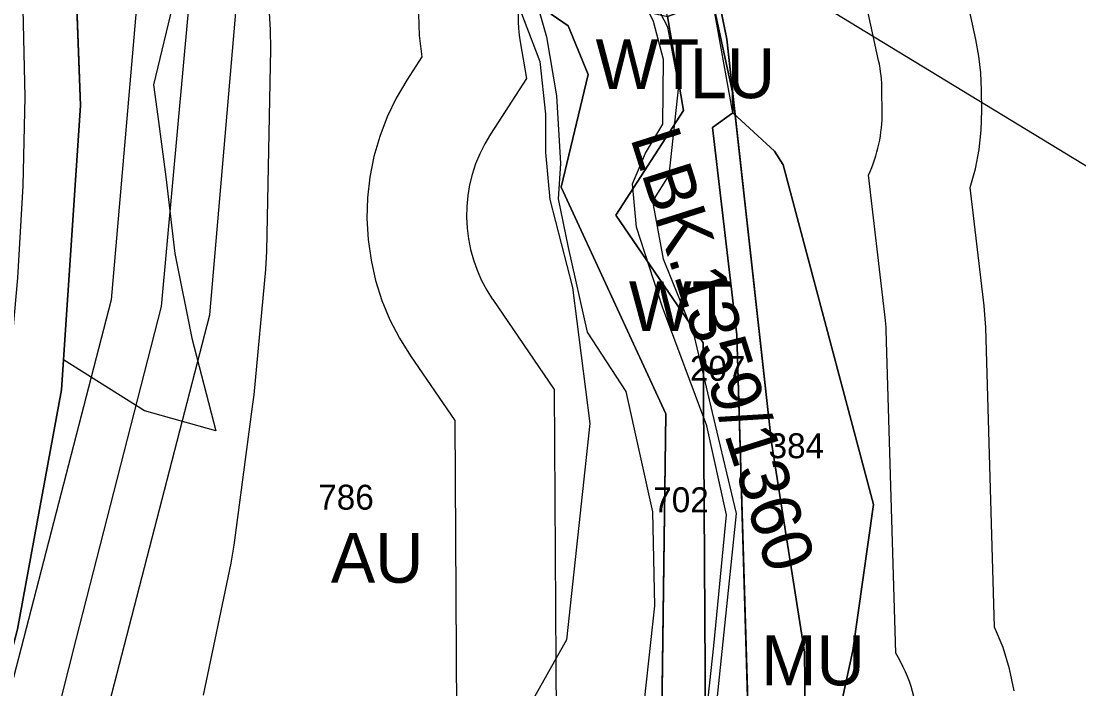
# Model space of a CAD drawing. Extents: x -690419 to -685080, y -987825 to -981190.
# Drawn here: x -686667.2 to -686454.8, y -986534.9 to -986400.9 of the extents above; entities that cross this region are included whole.
import ezdxf

# ---------------------------------------------------------------- set-up
doc = ezdxf.new("R2010")
doc.units = 0
for name, color, linetype in [('BPEJ (S) - hranice', 7, 'Continuous'), ('BPEJ I-II ochrana', 7, 'Continuous'), ('Elektro VN 35 nadzemní (S)', 7, 'Continuous'), ('Katastrální území (S) - hranice', 7, 'Continuous'), ('Lesy hospodářské', 7, 'Continuous'), ('OP elektro VN (S)', 7, 'Continuous'), ('OP lesa 30 m (S)', 7, 'Continuous'), ('OP lesa 50 m (S)', 7, 'Continuous'), ('OP silnic (S)', 7, 'Continuous'), ('Plochy dopravy silniční DS (S)', 7, 'Continuous'), ('Plochy lesní všeobecné LU (S)', 7, 'Continuous'), ('Plochy smíšené nezastavěného území všeobecné MU (S)', 7, 'Continuous'), ('Plochy vodní a vodnich toku WT (S)', 7, 'Continuous'), ('Plochy zemědělské všeobecné AU (S)', 7, 'Continuous'), ('Regulacni bloky_ID', 7, 'Continuous'), ('Regulační bloky STABILIZOVANÉ (S)', 7, 'Continuous'), ('Regulační bloky STABILIZOVANÉ (S) TIS', 7, 'Continuous'), ('Regulační kódy STABILIZOVANÉ (S)', 7, 'Continuous'), ('Regulační kódy STABILIZOVANÉ (S) TIS', 7, 'Continuous'), ('Silnice I třídy (S) - osa', 7, 'Continuous'), ('USES (S) - popis', 7, 'Continuous'), ('USES LBK (S)', 7, 'Continuous'), ('USES_ŠRAFY (S)', 7, 'Continuous'), ('Záplavové území aktivní zóna (S)', 7, 'Continuous'), ('Záplavové území Q100 (S)', 7, 'Continuous')]:
    doc.layers.add(name, color=color, linetype=linetype)

msp = doc.modelspace()

# ---------------------------------------------------------------- linework, layer by layer
at = {"layer": 'BPEJ (S) - hranice'}
for points in [[(-686375.24, -986744.51), (-686391.37, -986730.86), (-686413.34, -986713.5), (-686428.58, -986697.9), (-686444.53, -986681.24), (-686459.41, -986662.82), (-686465.97, -986648.82), (-686475.89, -986633.58), (-686487.23, -986611.25), (-686493.61, -986599.2), (-686508.14, -986566.6), (-686509.56, -986557.03), (-686509.91, -986527.61), (-686516.5, -986485.5), (-686525.5, -986404.5), (-686531, -986377.5), (-686552.5, -986323), (-686582, -986265), (-686624.5, -986197.5)], [(-686624.5, -986197.5), (-686582, -986265), (-686552.5, -986323), (-686531, -986377.5), (-686525.5, -986404.5), (-686516.5, -986485.5), (-686509.91, -986527.61), (-686509.56, -986557.03), (-686518.77, -986581.84), (-686523.65, -986591.75), (-686529.41, -986603.45), (-686545, -986627.55), (-686542.16, -986638.89), (-686547.48, -986647.4), (-686557.23, -986661.75), (-686564.67, -986673.09), (-686571.4, -986672.38), (-686580.97, -986689.75), (-686595.5, -986714.56), (-686608.97, -986738.66), (-686620.84, -986764.35)]]:
    msp.add_lwpolyline(points, dxfattribs=at)
at = {"layer": 'BPEJ I-II ochrana'}
for p, q in [((-686633.76, -986385.2), (-686640.61, -986413.7)), ((-686528.35, -986396.6), (-686524.34, -986415.16)), ((-686557.38, -986401.84), (-686560.8, -986399.5)), ((-686553.34, -986411.64), (-686557.38, -986401.84)), ((-686558.79, -986434.27), (-686553.34, -986411.64)), ((-686640.61, -986413.7), (-686639.8, -986420.06)), ((-686524.34, -986415.16), (-686524.3, -986419.33)), ((-686639.8, -986420.06), (-686638.13, -986432.16)), ((-686524.3, -986419.33), (-686528.35, -986422.25)), ((-686528.35, -986422.25), (-686523.48, -986463.86)), ((-686638.13, -986432.16), (-686636.35, -986447.55)), ((-686537.77, -986479.73), (-686558.79, -986434.27)), ((-686636.35, -986447.55), (-686632.91, -986464.58)), ((-686632.91, -986464.58), (-686628.1, -986483.15)), ((-686523.48, -986463.86), (-686521.13, -986543.48)), ((-686658.73, -986468.88), (-686659.13, -986474.94)), ((-686642.45, -986479.17), (-686658.73, -986468.88)), ((-686659.13, -986474.94), (-686667.92, -986522.94)), ((-686628.1, -986483.15), (-686642.45, -986479.17)), ((-686538.67, -986550.05), (-686537.77, -986479.73))]:
    msp.add_line(p, q, dxfattribs=at)
for points in [[(-686523.8, -986419.79), (-686525.5, -986404.5), (-686527.23, -986396.01)], [(-686510.44, -986559.41), (-686509.56, -986557.03), (-686509.91, -986527.61), (-686516.5, -986485.5), (-686523.8, -986419.79)]]:
    msp.add_lwpolyline(points, dxfattribs=at)
at = {"layer": 'Elektro VN 35 nadzemní (S)'}
msp.add_lwpolyline([(-686625.76, -986312.29), (-686630.41, -986362.96), (-686639.1, -986458.2), (-686656.15, -986524.8), (-686674.84, -986598.35), (-686694.99, -986677.84), (-686713.19, -986751.11), (-686736.74, -986842.05), (-686762.34, -986942.31), (-686789.09, -987049.22)], dxfattribs=at)
at = {"layer": 'Katastrální území (S) - hranice'}
for points in [[(-686689.98, -986217.58), (-686665.99, -986301.77), (-686664.4, -986307.82), (-686663.83, -986313.14), (-686666.51, -986313.61), (-686665.56, -986318.5), (-686663.33, -986317.82), (-686662.66, -986324.04), (-686657.08, -986369.79), (-686655.33, -986417.82), (-686658.73, -986468.88), (-686659.13, -986474.94), (-686667.92, -986522.94), (-686676.51, -986555.42), (-686679.91, -986568.27), (-686701.4, -986629.61), (-686711.68, -986654.16), (-686719.78, -986673.5), (-686721.14, -986676.76), (-686721.61, -986676.58), (-686723.39, -986681.23), (-686722.93, -986681.41), (-686724.72, -986686.27), (-686745.98, -986743.92)], [(-686745.98, -986743.92), (-686724.72, -986686.27), (-686722.93, -986681.41), (-686723.39, -986681.23), (-686721.61, -986676.58), (-686721.14, -986676.76), (-686719.78, -986673.5), (-686711.68, -986654.16), (-686701.4, -986629.61), (-686679.91, -986568.27), (-686676.51, -986555.42), (-686667.92, -986522.94), (-686659.13, -986474.94), (-686658.73, -986468.88), (-686655.33, -986417.82), (-686657.08, -986369.79), (-686662.66, -986324.04), (-686663.33, -986317.82), (-686665.56, -986318.5), (-686666.51, -986313.61), (-686663.83, -986313.14), (-686664.4, -986307.82), (-686665.99, -986301.77), (-686689.98, -986217.58)]]:
    msp.add_lwpolyline(points, dxfattribs=at)
at = {"layer": 'Lesy hospodářské'}
msp.add_lwpolyline([(-686529.76, -986542.24), (-686530.23, -986465.49), (-686547.77, -986439.87), (-686534.21, -986418.86), (-686537.43, -986399.99), (-686528.35, -986396.6), (-686524.34, -986415.16), (-686524.3, -986419.33), (-686528.35, -986422.25), (-686523.48, -986463.86), (-686521.13, -986543.48)], dxfattribs=at)
at = {"layer": 'OP elektro VN (S)'}
msp.add_lwpolyline([(-686717.27, -986722.57), (-686879.05, -986537.04), (-687014.87, -986381.01), (-687207.62, -986159.36), (-687403.95, -985933.85), (-687488.97, -985836.27), (-687337.77, -985922.59), (-686897.92, -986173.56), (-686637.5, -986322.05), (-686649.13, -986456.85), (-686684.89, -986594.79), (-686717.27, -986722.57)], close=True, dxfattribs=at)
for points in [[(-686700.55, -986741.73), (-686685.87, -986678.26), (-686629.33, -986459.86), (-686618.42, -986332.93)], [(-686617.65, -986333.36), (-686528.05, -986384.45), (-686368.92, -986481.3), (-686546.23, -986678.22), (-686652.77, -986796.5), (-686700.55, -986741.73)]]:
    msp.add_lwpolyline(points, dxfattribs=at)
at = {"layer": 'OP lesa 30 m (S)'}
for p, q in [((-686495.02, -986408.82), (-686499.03, -986390.26)), ((-686494.3, -986419.04), (-686494.34, -986414.87)), ((-686493.68, -986460.37), (-686497.02, -986431.82)), ((-686491.58, -986527.79), (-686493.49, -986462.97))]:
    msp.add_line(p, q, dxfattribs=at)
for points in [[(-686567, -986405.04), (-686565.75, -986412.4), (-686572.98, -986423.6)], [(-686572.52, -986456.82), (-686560.17, -986474.86), (-686559.77, -986540.68)]]:
    msp.add_lwpolyline(points, dxfattribs=at)
for centre, start, end in [((-686537.43, -986399.99), 110.473, 189.6837), ((-686524.34, -986415.16), 0.5496, 12.1917), ((-686524.3, -986419.33), 335.3911, 0.5496), ((-686547.77, -986439.87), 147.1615, 214.3964), ((-686523.48, -986463.86), 1.6906, 6.6755), ((-686517.08, -986543.59), 359.5901, 31.7888)]:
    msp.add_arc(centre, 30, start, end, dxfattribs=at)
at = {"layer": 'OP lesa 50 m (S)'}
for points in [[(-686467.77, -986535.32), (-686468.7, -986530.95), (-686470.03, -986526.68), (-686471.72, -986522.54), (-686473.5, -986462.39), (-686473.82, -986458.05), (-686476.6, -986434.31), (-686475.57, -986430.53), (-686474.84, -986426.67), (-686474.42, -986422.77), (-686474.3, -986418.85), (-686474.34, -986414.68), (-686474.49, -986411.3), (-686474.86, -986407.93), (-686475.47, -986404.6), (-686479.48, -986386.04)], [(-686587.43, -986399.53), (-686587.28, -986403.82), (-686586.77, -986408.09), (-686589.78, -986412.76), (-686591.9, -986416.37), (-686593.72, -986420.15), (-686595.21, -986424.06), (-686596.36, -986428.09), (-686597.18, -986432.2), (-686597.65, -986436.36), (-686597.77, -986440.55), (-686597.53, -986444.73), (-686596.95, -986448.88), (-686596.03, -986452.97), (-686594.76, -986456.96), (-686593.16, -986460.84), (-686591.25, -986464.56), (-686589.03, -986468.12), (-686580.14, -986481.1), (-686579.78, -986539.64)]]:
    msp.add_lwpolyline(points, dxfattribs=at)
at = {"layer": 'OP silnic (S)'}
msp.add_lwpolyline([(-686630.59, -986536.21), (-686625.06, -986509.69), (-686624.44, -986506.1), (-686620.67, -986477.82), (-686620.45, -986475.9), (-686618.08, -986450.78), (-686617.86, -986447.06), (-686617.07, -986406.57), (-686617.15, -986402.68), (-686619.35, -986365.09), (-686619.52, -986362.88), (-686621.81, -986340.74), (-686622.26, -986337.45), (-686628.05, -986303.55), (-686628.63, -986300.69), (-686634.69, -986274.52), (-686635.41, -986271.75), (-686647.89, -986229.16)], dxfattribs=at)
at = {"layer": 'Plochy dopravy silniční DS (S)'}
for p, q in [((-686657.08, -986369.79), (-686655.33, -986417.82)), ((-686655.33, -986417.82), (-686658.73, -986468.88)), ((-686658.73, -986468.88), (-686659.13, -986474.94)), ((-686659.13, -986474.94), (-686667.92, -986522.94))]:
    msp.add_line(p, q, dxfattribs=at)
at = {"layer": 'Plochy lesní všeobecné LU (S)'}
msp.add_lwpolyline([(-686523.48, -986463.86), (-686521.13, -986543.48), (-686517.08, -986543.59), (-686518.23, -986552.13), (-686529.76, -986542.24), (-686530.23, -986465.49), (-686547.77, -986439.87), (-686534.21, -986418.86), (-686537.43, -986399.99), (-686528.35, -986396.6), (-686524.34, -986415.16), (-686524.3, -986419.33), (-686528.35, -986422.25)], close=True, dxfattribs=at)
at = {"layer": 'Plochy smíšené nezastavěného území všeobecné MU (S)'}
msp.add_lwpolyline([(-686518.23, -986552.13), (-686517.08, -986543.59), (-686521.13, -986543.48), (-686523.48, -986463.86), (-686528.35, -986422.25), (-686524.3, -986419.33), (-686515.94, -986427.04), (-686514.16, -986429.75), (-686496.06, -986497.96), (-686500.18, -986527.22), (-686507.21, -986559.72), (-686509.24, -986560.47), (-686514.6, -986555.75)], close=True, dxfattribs=at)
at = {"layer": 'Plochy vodní a vodnich toku WT (S)'}
for points in [[(-686636.01, -986217.82), (-686624.7, -986261.38), (-686619.99, -986268), (-686589.89, -986276.07), (-686584.5, -986302.4), (-686568.63, -986323.94), (-686553.27, -986362.5), (-686549.98, -986397.14), (-686537.43, -986399.99), (-686534.21, -986418.86), (-686547.77, -986439.87), (-686530.23, -986465.49), (-686529.76, -986542.24), (-686532.26, -986564.85), (-686539.48, -986589.87), (-686546.91, -986614.92), (-686584.85, -986665.54), (-686617.44, -986732.54), (-686621.89, -986748.01)], [(-686538.67, -986550.05), (-686537.77, -986479.73), (-686558.79, -986434.27), (-686553.34, -986411.64), (-686557.38, -986401.84), (-686560.8, -986399.5), (-686562.52, -986391.3), (-686570.29, -986348.74), (-686596.08, -986305.34), (-686663.33, -986317.82), (-686665.56, -986318.5), (-686666.51, -986313.61), (-686663.83, -986313.14), (-686596.93, -986298.95), (-686597.54, -986288.3), (-686632.23, -986279.81), (-686643.38, -986256.33), (-686644.68, -986241.46)]]:
    msp.add_lwpolyline(points, dxfattribs=at)
at = {"layer": 'Plochy zemědělské všeobecné AU (S)'}
for points in [[(-686676.51, -986555.42), (-686667.92, -986522.94), (-686659.13, -986474.94), (-686658.73, -986468.88), (-686655.33, -986417.82), (-686657.08, -986369.79), (-686662.66, -986324.04), (-686663.33, -986317.82), (-686596.08, -986305.34), (-686570.29, -986348.74), (-686562.52, -986391.3), (-686560.8, -986399.5), (-686557.38, -986401.84), (-686553.34, -986411.64), (-686558.79, -986434.27), (-686537.77, -986479.73), (-686538.55, -986540.3)], [(-686606.32, -986767.03), (-686586.61, -986723.58), (-686570.06, -986686.25), (-686544.09, -986665.61), (-686521.37, -986607.92), (-686511.01, -986578.37), (-686509.94, -986575.81), (-686507.21, -986559.72), (-686500.18, -986527.22), (-686496.06, -986497.96), (-686514.16, -986429.75), (-686515.94, -986427.04), (-686524.3, -986419.33), (-686524.34, -986415.16), (-686528.35, -986396.6), (-686500.34, -986381.89), (-686447.97, -986349.69), (-686430.95, -986378.9), (-686429.73, -986381.17), (-686358.16, -986514.85), (-686350.93, -986531.45), (-686285.51, -986658.91), (-686317.15, -986737.15), (-686335.84, -986780.59)]]:
    msp.add_lwpolyline(points, dxfattribs=at)
at = {"layer": 'Regulační bloky STABILIZOVANÉ (S)'}
for p, q in [((-686657.08, -986369.79), (-686655.33, -986417.82)), ((-686655.33, -986417.82), (-686658.73, -986468.88)), ((-686658.73, -986468.88), (-686659.13, -986474.94)), ((-686659.13, -986474.94), (-686667.92, -986522.94))]:
    msp.add_line(p, q, dxfattribs=at)
for points in [[(-686636.01, -986217.82), (-686624.7, -986261.38), (-686619.99, -986268), (-686589.89, -986276.07), (-686584.5, -986302.4), (-686568.63, -986323.94), (-686553.27, -986362.5), (-686549.98, -986397.14), (-686537.43, -986399.99), (-686534.21, -986418.86), (-686547.77, -986439.87), (-686530.23, -986465.49), (-686529.76, -986542.24), (-686532.26, -986564.85), (-686539.48, -986589.87), (-686546.91, -986614.92), (-686584.85, -986665.54), (-686617.44, -986732.54), (-686621.89, -986748.01)], [(-686538.67, -986550.05), (-686537.77, -986479.73), (-686558.79, -986434.27), (-686553.34, -986411.64), (-686557.38, -986401.84), (-686560.8, -986399.5), (-686562.52, -986391.3), (-686570.29, -986348.74), (-686596.08, -986305.34), (-686663.33, -986317.82), (-686665.56, -986318.5), (-686666.51, -986313.61), (-686663.83, -986313.14), (-686596.93, -986298.95), (-686597.54, -986288.3), (-686632.23, -986279.81), (-686643.38, -986256.33), (-686644.68, -986241.46)], [(-686676.51, -986555.42), (-686667.92, -986522.94), (-686659.13, -986474.94), (-686658.73, -986468.88), (-686655.33, -986417.82), (-686657.08, -986369.79), (-686662.66, -986324.04), (-686663.33, -986317.82), (-686596.08, -986305.34), (-686570.29, -986348.74), (-686562.52, -986391.3), (-686560.8, -986399.5), (-686557.38, -986401.84), (-686553.34, -986411.64), (-686558.79, -986434.27), (-686537.77, -986479.73), (-686538.55, -986540.3)], [(-686606.32, -986767.03), (-686586.61, -986723.58), (-686570.06, -986686.25), (-686544.09, -986665.61), (-686521.37, -986607.92), (-686511.01, -986578.37), (-686509.94, -986575.81), (-686507.21, -986559.72), (-686500.18, -986527.22), (-686496.06, -986497.96), (-686514.16, -986429.75), (-686515.94, -986427.04), (-686524.3, -986419.33), (-686524.34, -986415.16), (-686528.35, -986396.6), (-686500.34, -986381.89), (-686447.97, -986349.69), (-686430.95, -986378.9), (-686429.73, -986381.17), (-686358.16, -986514.85), (-686350.93, -986531.45), (-686285.51, -986658.91), (-686317.15, -986737.15), (-686335.84, -986780.59)]]:
    msp.add_lwpolyline(points, dxfattribs=at)
for points in [[(-686523.48, -986463.86), (-686521.13, -986543.48), (-686517.08, -986543.59), (-686518.23, -986552.13), (-686529.76, -986542.24), (-686530.23, -986465.49), (-686547.77, -986439.87), (-686534.21, -986418.86), (-686537.43, -986399.99), (-686528.35, -986396.6), (-686524.34, -986415.16), (-686524.3, -986419.33), (-686528.35, -986422.25)], [(-686518.23, -986552.13), (-686517.08, -986543.59), (-686521.13, -986543.48), (-686523.48, -986463.86), (-686528.35, -986422.25), (-686524.3, -986419.33), (-686515.94, -986427.04), (-686514.16, -986429.75), (-686496.06, -986497.96), (-686500.18, -986527.22), (-686507.21, -986559.72), (-686509.24, -986560.47), (-686514.6, -986555.75)]]:
    msp.add_lwpolyline(points, close=True, dxfattribs=at)
at = {"layer": 'Regulační bloky STABILIZOVANÉ (S) TIS'}
for p, q in [((-686560.8, -986399.5), (-686557.38, -986401.84)), ((-686557.38, -986401.84), (-686553.34, -986411.64)), ((-686534.21, -986418.86), (-686537.43, -986399.99)), ((-686553.34, -986411.64), (-686558.79, -986434.27)), ((-686547.77, -986439.87), (-686534.21, -986418.86)), ((-686558.79, -986434.27), (-686537.77, -986479.73)), ((-686530.23, -986465.49), (-686547.77, -986439.87)), ((-686529.76, -986542.24), (-686530.23, -986465.49)), ((-686537.77, -986479.73), (-686538.55, -986540.3))]:
    msp.add_line(p, q, dxfattribs=at)
at = {"layer": 'Silnice I třídy (S) - osa'}
msp.add_lwpolyline([(-686681.99, -986537.14), (-686679.89, -986528.94), (-686676.6, -986514.13), (-686674.77, -986505), (-686671.83, -986487.38), (-686669.45, -986469.68), (-686667.86, -986452.45), (-686666.83, -986433.96), (-686666.44, -986416.1), (-686666.83, -986398.48), (-686667.63, -986381.97), (-686669.29, -986362.92), (-686671.36, -986345.53), (-686674.14, -986327.83), (-686677.47, -986310.53), (-686681.52, -986292.27), (-686685.8, -986276.16), (-686690.8, -986259.33), (-686696.04, -986242.5)], dxfattribs=at)
at = {"layer": 'USES LBK (S)'}
for points in [[(-686507.21, -986559.72), (-686500.18, -986527.22), (-686496.06, -986497.96), (-686514.16, -986429.75), (-686515.94, -986427.04), (-686524.3, -986419.33), (-686528.35, -986396.6), (-686537.43, -986399.99), (-686550.46, -986341.17), (-686578.64, -986267.05), (-686608.6, -986245.91)], [(-686671.4, -986248.73), (-686643.38, -986256.33), (-686632.23, -986279.81), (-686597.54, -986288.3), (-686596.93, -986298.95), (-686596.08, -986305.34), (-686570.29, -986348.74), (-686560.8, -986399.5), (-686557.38, -986401.84), (-686553.34, -986411.64), (-686558.79, -986434.27), (-686537.77, -986479.73), (-686538.55, -986540.3)]]:
    msp.add_lwpolyline(points, dxfattribs=at)
at = {"layer": 'USES_ŠRAFY (S)'}
for points in [[(-686507.21, -986559.72), (-686500.18, -986527.22), (-686496.06, -986497.96), (-686514.16, -986429.75), (-686515.94, -986427.04), (-686524.3, -986419.33), (-686528.35, -986396.6), (-686537.43, -986399.99), (-686550.46, -986341.17), (-686578.64, -986267.05), (-686608.6, -986245.91)], [(-686671.4, -986248.73), (-686643.38, -986256.33), (-686632.23, -986279.81), (-686597.54, -986288.3), (-686596.93, -986298.95), (-686596.08, -986305.34), (-686570.29, -986348.74), (-686560.8, -986399.5), (-686557.38, -986401.84), (-686553.34, -986411.64), (-686558.79, -986434.27), (-686537.77, -986479.73), (-686538.55, -986540.3)]]:
    msp.add_lwpolyline(points, dxfattribs=at)
at = {"layer": 'Záplavové území aktivní zóna (S)'}
for points in [[(-686529.79, -986541.79), (-686528.12, -986526.32), (-686525.58, -986500.03), (-686529.49, -986482.12), (-686538.43, -986458.35), (-686543.63, -986442.3), (-686544.45, -986433.54), (-686541.81, -986427.43), (-686538.36, -986421.58), (-686538.21, -986408.62), (-686540.24, -986401.01), (-686545.73, -986389.89)], [(-686564.96, -986392.46), (-686561.73, -986404.06), (-686559.69, -986415.89), (-686558.88, -986429.49), (-686559.4, -986436.57), (-686557.34, -986446.34), (-686553.56, -986463.32), (-686545.8, -986475.28), (-686540.42, -986499.43), (-686540.03, -986518.3), (-686542.9, -986544.62)]]:
    msp.add_lwpolyline(points, dxfattribs=at)
at = {"layer": 'Záplavové území Q100 (S)'}
for points in [[(-686569.32, -986392.47), (-686563.04, -986409.02), (-686561.89, -986419.58), (-686561.89, -986427.28), (-686561.04, -986436.7), (-686556.47, -986454.4), (-686553.03, -986481.65), (-686557.7, -986525.13), (-686565.61, -986539.14)], [(-686527.86, -986540.95), (-686523.58, -986499.74), (-686527.47, -986483.42), (-686532.07, -986463.96), (-686538.2, -986448.66), (-686540.38, -986437.07), (-686537.1, -986431.82), (-686535.13, -986413.9), (-686537.32, -986402.1), (-686541.61, -986393.88)]]:
    msp.add_lwpolyline(points, dxfattribs=at)

# ---------------------------------------------------------------- texts
at = {"layer": 'Regulacni bloky_ID'}
for s, p in [('207', (-686532.92, -986473.11)), ('384', (-686517.12, -986488.65)), ('786', (-686607.56, -986498.98)), ('702', (-686540.28, -986499.49))]:
    msp.add_text(s, height=5, dxfattribs=at).set_placement(p)
at = {"layer": 'Regulační kódy STABILIZOVANÉ (S)'}
for s, p in [('WT', (-686551.87, -986414.53)), ('LU', (-686532.92, -986416.38)), ('AU', (-686605.02, -986513.65)), ('MU', (-686518.61, -986534.24))]:
    msp.add_text(s, height=10, dxfattribs=at).set_placement(p)
at = {"layer": 'Regulační kódy STABILIZOVANÉ (S) TIS'}
msp.add_text('WT', height=10, dxfattribs=at).set_placement((-686545.18, -986463.12))
at = {"layer": 'USES (S) - popis'}
msp.add_text('LBK.1359/1360', height=10, rotation=287.5897, dxfattribs=at).set_placement((-686544.94, -986424.33))

doc.saveas('drawing.dxf')
